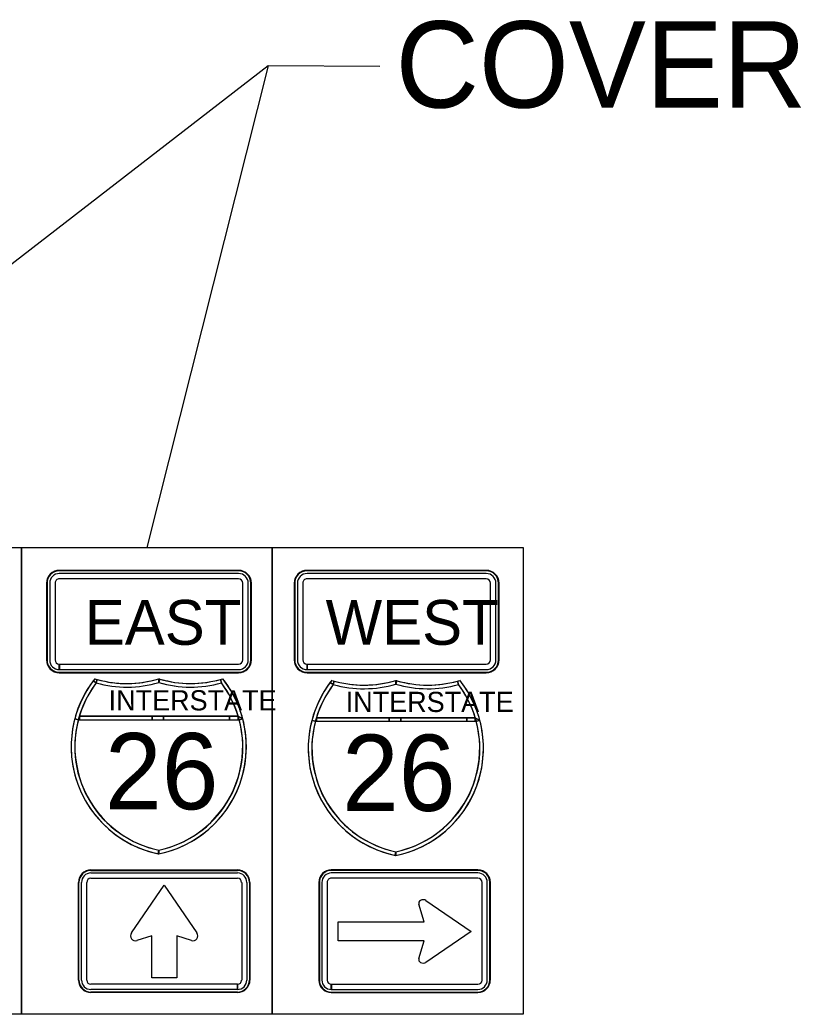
# Model space of a CAD drawing. Extents: x 886234 to 968767, y 455416 to 684046.
# Drawn here: x 917945 to 919471, y 470416 to 472357 of the extents above; entities that cross this region are included whole.
import ezdxf

# ---------------------------------------------------------------- set-up
doc = ezdxf.new("R2010")
doc.units = 0
for name, color, linetype in [('TC CONSTRUCTION PROPOSED ROADWAY SHADE', 7, 'Continuous'), ('TC DEV SIGN BLACK 239', 7, 'Continuous'), ('TC DEV SIGN BLACK ZERO', 7, 'Continuous'), ('TC DEV SIGN WHITE', 7, 'Continuous'), ('TC LABEL TEXT', 7, 'Continuous')]:
    doc.layers.add(name, color=color, linetype=linetype)

msp = doc.modelspace()

# ---------------------------------------------------------------- linework, layer by layer
at = {"layer": 'TC CONSTRUCTION PROPOSED ROADWAY SHADE'}
msp.add_lwpolyline([(917948.1, 471326.7), (918437.9, 471326.7), (918437.9, 470415.7), (917948.1, 470415.7)], close=True, dxfattribs=at)
at = {"layer": 'TC DEV SIGN BLACK 239'}
for p, q in [((918372.2, 471275.9), (918022.1, 471275.9)), ((918372.2, 471265.5), (918022.1, 471265.5)), ((918855.8, 471275.9), (918505.8, 471275.9)), ((918855.8, 471265.5), (918505.8, 471265.5)), ((918003.4, 471257.2), (918003.4, 471107.2)), ((918013.8, 471257.2), (918013.8, 471107.2)), ((918380.5, 471107.2), (918380.5, 471257.2)), ((918390.9, 471107.2), (918390.9, 471257.2)), ((918487, 471257.2), (918487, 471107.2)), ((918497.4, 471257.2), (918497.4, 471107.2)), ((918864.2, 471107.2), (918864.2, 471257.2)), ((918874.6, 471107.2), (918874.6, 471257.2)), ((918022.1, 471088.4), (918022.1, 471098.8)), ((918022.2, 471098.8), (918372.2, 471098.8)), ((918022.2, 471098.8), (918022.2, 471088.4)), ((918022.2, 471088.4), (918372.2, 471088.4)), ((918505.8, 471088.4), (918505.8, 471098.8)), ((918505.9, 471098.8), (918855.8, 471098.8)), ((918505.9, 471098.8), (918505.9, 471088.4)), ((918505.9, 471088.4), (918855.8, 471088.4)), ((918083.8, 470691.3), (918370, 470691.3)), ((918083.8, 470681.1), (918370, 470681.1)), ((918839.5, 470691.3), (918553.2, 470691.3)), ((918839.5, 470681.1), (918553.2, 470681.1)), ((918065.6, 470482.2), (918065.6, 470673)), ((918075.7, 470482.2), (918075.7, 470673)), ((918378.2, 470673), (918378.2, 470482.2)), ((918388.3, 470673), (918388.3, 470482.2)), ((918535, 470673), (918535, 470482.2)), ((918545.1, 470673), (918545.1, 470482.2)), ((918847.6, 470482.2), (918847.6, 470673)), ((918857.7, 470482.2), (918857.7, 470673)), ((918738.1, 470637.8), (918826.1, 470577.2)), ((918734.3, 470595.9), (918724.4, 470630.4)), ((918566.4, 470559.1), (918566.4, 470595.9)), ((918566.4, 470595.9), (918734.3, 470595.9)), ((918734.3, 470559.1), (918566.4, 470559.1)), ((918724.4, 470524), (918734.3, 470559.1)), ((918826.1, 470577.2), (918738.1, 470516.6)), ((918370, 470474.1), (918083.8, 470474.1)), ((918370, 470463.9), (918083.8, 470463.9)), ((918370, 470463.9), (918370, 470474.1)), ((918370, 470474.1), (918370, 470463.9)), ((918553.2, 470463.9), (918553.2, 470474.1)), ((918553.3, 470474.1), (918839.4, 470474.1)), ((918553.3, 470474.1), (918553.3, 470463.9)), ((918553.3, 470463.9), (918839.4, 470463.9))]:
    msp.add_line(p, q, dxfattribs=at)
for points in [[(918162.9, 470574.2), (918227, 470667.5), (918290.9, 470574.2)], [(918162.9, 470574.2), (918227, 470667.5), (918290.9, 470574.2)], [(918162.9, 470574.2), (918227, 470667.5), (918290.9, 470574.2)], [(918202.6, 470486.7), (918202.6, 470568.5), (918173.8, 470559.4)], [(918202.6, 470486.7), (918202.6, 470568.5), (918173.8, 470559.4)], [(918202.6, 470486.7), (918202.6, 470568.5), (918173.8, 470559.4)], [(918280, 470559.4), (918251.3, 470568.5), (918251.3, 470486.7), (918202.6, 470486.7)], [(918280, 470559.4), (918251.3, 470568.5), (918251.3, 470486.7), (918202.6, 470486.7)], [(918280, 470559.4), (918251.3, 470568.5), (918251.3, 470486.7), (918202.6, 470486.7)]]:
    msp.add_lwpolyline(points, dxfattribs=at)
for centre, start, end in [((918170.9, 470568.7), 145.5508, 287.601), ((918170.9, 470568.7), 145.5508, 287.601), ((918170.9, 470568.7), 145.5508, 287.601), ((918282.9, 470568.7), 252.399, 34.4492), ((918282.9, 470568.7), 252.399, 34.4492), ((918282.9, 470568.7), 252.399, 34.4492)]:
    msp.add_arc(centre, 9.74, start, end, dxfattribs=at)
for centre, major_axis, ratio, start_param, end_param in [((918022.1, 471257.2), (18.8, 0), 0.999865, 1.570796, 3.141593), ((918022.1, 471257.2), (8.33, 0), 0.999865, 1.570796, 3.141593), ((918372.2, 471257.2), (18.8, 0), 0.999865, 0, 1.570796), ((918372.2, 471257.2), (8.33, 0), 0.999865, 0, 1.570796), ((918505.8, 471257.2), (18.8, 0), 0.999865, 1.570796, 3.141593), ((918505.8, 471257.2), (8.33, 0), 0.999865, 1.570796, 3.141593), ((918855.8, 471257.2), (18.8, 0), 0.999865, 0, 1.570796), ((918855.8, 471257.2), (8.33, 0), 0.999865, 0, 1.570796), ((918022.1, 471107.2), (18.8, 0), 0.999865, 3.141593, 4.712389), ((918022.1, 471107.2), (8.33, 0), 0.999865, 3.141593, 4.712389), ((918372.2, 471107.2), (18.8, 0), 0.999865, 4.712389, 6.283185), ((918372.2, 471107.2), (8.33, 0), 0.999865, 4.712389, 6.283185), ((918505.8, 471107.2), (18.8, 0), 0.999865, 3.141593, 4.712389), ((918505.8, 471107.2), (8.33, 0), 0.999865, 3.141593, 4.712389), ((918855.8, 471107.2), (18.8, 0), 0.999865, 4.712389, 6.283185), ((918855.8, 471107.2), (8.33, 0), 0.999865, 4.712389, 6.283185), ((918083.8, 470673), (-18.3, 0), 0.999865, 4.712389, 6.283185), ((918083.8, 470673), (-8.11, 0), 0.999865, 4.712389, 6.283185), ((918370, 470673), (-18.3, 0), 0.999865, 3.141593, 4.712389), ((918370, 470673), (-8.11, 0), 0.999865, 3.141593, 4.712389), ((918553.2, 470673), (18.3, 0), 0.999865, 1.570796, 3.141593), ((918553.2, 470673), (8.11, 0), 0.999865, 1.570796, 3.141593), ((918839.5, 470673), (18.3, 0), 0.999865, 0, 1.570796), ((918839.5, 470673), (8.11, 0), 0.999865, 0, 1.570796), ((918733, 470632.4), (9.06, 0), 0.720018, 0.96961, 3.452569), ((918733, 470522), (9.06, 0), 0.720018, 2.830617, 5.313577), ((918083.8, 470482.2), (-18.3, 0), 0.999865, 0, 1.570796), ((918083.8, 470482.2), (-8.11, 0), 0.999865, 0, 1.570796), ((918370, 470482.2), (-18.3, 0), 0.999865, 1.570796, 3.141593), ((918370, 470482.2), (-8.11, 0), 0.999865, 1.570796, 3.141593), ((918553.2, 470482.2), (18.3, 0), 0.999865, 3.141593, 4.712389), ((918553.2, 470482.2), (8.11, 0), 0.999865, 3.141593, 4.712389), ((918839.4, 470482.2), (18.3, 0), 0.999865, 4.712389, 6.283185), ((918839.4, 470482.2), (8.11, 0), 0.999865, 4.712389, 6.283185)]:
    msp.add_ellipse(centre, major_axis=major_axis, ratio=ratio, start_param=start_param, end_param=end_param, dxfattribs=at)
at = {"layer": 'TC DEV SIGN BLACK ZERO'}
for p, q in [((918372.2, 471282.2), (918022.1, 471282.2)), ((918022.1, 471281.1), (918022.1, 471281.1)), ((918372.2, 471281.1), (918022.1, 471281.1)), ((918372.2, 471281.1), (918372.2, 471281.1)), ((918855.8, 471282.2), (918505.8, 471282.2)), ((918505.8, 471281.1), (918505.8, 471281.1)), ((918855.8, 471281.1), (918505.8, 471281.1)), ((918855.8, 471281.1), (918855.8, 471281.1)), ((917997.1, 471257.2), (917997.1, 471107.2)), ((917998.2, 471257.2), (917998.2, 471107.2)), ((917998.2, 471257.2), (917998.2, 471257.2)), ((918396.1, 471257.2), (918396.1, 471257.2)), ((918396.1, 471107.2), (918396.1, 471257.2)), ((918397.2, 471107.2), (918397.2, 471257.2)), ((918480.8, 471257.2), (918480.8, 471107.2)), ((918481.8, 471257.2), (918481.8, 471107.2)), ((918481.8, 471257.2), (918481.8, 471257.2)), ((918879.8, 471257.2), (918879.8, 471257.2)), ((918879.8, 471107.2), (918879.8, 471257.2)), ((918880.8, 471107.2), (918880.8, 471257.2)), ((917998.2, 471107.2), (917998.2, 471107.2)), ((918396.1, 471107.2), (918396.1, 471107.2)), ((918481.8, 471107.2), (918481.8, 471107.2)), ((918879.8, 471107.2), (918879.8, 471107.2)), ((918022.1, 471082.2), (918022.1, 471083.2)), ((918022.1, 471083.2), (918022.1, 471083.2)), ((918022.1, 471083.2), (918372.2, 471083.2)), ((918022.1, 471083.2), (918022.1, 471082.2)), ((918372.2, 471083.2), (918372.2, 471083.2)), ((918505.8, 471082.2), (918505.8, 471083.2)), ((918505.8, 471083.2), (918505.8, 471083.2)), ((918505.8, 471083.2), (918855.8, 471083.2)), ((918505.8, 471083.2), (918505.8, 471082.2)), ((918855.8, 471083.2), (918855.8, 471083.2)), ((918022.1, 471082.2), (918372.2, 471082.2)), ((918094.1, 471062.4), (918096.1, 471069.3)), ((918216.6, 471063.2), (918216.4, 471070.6)), ((918216.6, 471063.7), (918216.4, 471070.6)), ((918336.7, 471069.3), (918338.7, 471062.4)), ((918505.8, 471082.2), (918855.8, 471082.2)), ((918557, 471059.2), (918558.9, 471066.1)), ((918679.5, 471060), (918679.3, 471067.4)), ((918679.5, 471060.5), (918679.3, 471067.4)), ((918799.6, 471066.1), (918801.5, 471059.2)), ((918059.3, 470990.5), (918373.5, 470990.5)), ((918059.3, 470990.5), (918061.3, 470990.5)), ((918061.3, 470997.7), (918371.5, 470997.7)), ((918203.3, 470997.7), (918061.3, 470997.7)), ((918061.3, 470990.5), (918203.3, 470990.5)), ((918225.8, 470997.7), (918203.3, 470997.7)), ((918203.3, 470990.5), (918225.8, 470990.5)), ((918354.7, 470997.7), (918225.8, 470997.7)), ((918225.8, 470990.5), (918354.7, 470990.5)), ((918371.5, 470997.7), (918354.7, 470997.7)), ((918354.7, 470990.5), (918371.5, 470990.5)), ((918380.4, 470992.4), (918371.5, 470997.7)), ((918373.3, 470991), (918371.5, 470990.5)), ((918371.5, 470990.5), (918373.5, 470990.5)), ((918522.2, 470987.4), (918836.4, 470987.4)), ((918522.2, 470987.4), (918524.2, 470987.4)), ((918524.2, 470994.5), (918834.4, 470994.5)), ((918666.2, 470994.5), (918524.2, 470994.5)), ((918524.2, 470987.4), (918666.2, 470987.4)), ((918688.7, 470994.5), (918666.2, 470994.5)), ((918666.2, 470987.4), (918688.7, 470987.4)), ((918817.6, 470994.5), (918688.7, 470994.5)), ((918688.7, 470987.4), (918817.6, 470987.4)), ((918834.4, 470994.5), (918817.6, 470994.5)), ((918817.6, 470987.4), (918834.4, 470987.4)), ((918843.3, 470989.2), (918834.4, 470994.5)), ((918836.2, 470987.9), (918834.4, 470987.4)), ((918834.4, 470987.4), (918836.4, 470987.4)), ((918045.4, 470939.1), (918045.4, 470937)), ((918387.4, 470936.9), (918387.4, 470939.2)), ((918508.3, 470935.9), (918508.3, 470933.8)), ((918850.3, 470933.8), (918850.3, 470936)), ((918083.8, 470697.4), (918370, 470697.4)), ((918083.8, 470696.3), (918370, 470696.4)), ((918083.8, 470696.3), (918083.8, 470696.3)), ((918370, 470696.3), (918370, 470696.4)), ((918839.5, 470697.4), (918553.2, 470697.4)), ((918553.2, 470696.3), (918553.2, 470696.4)), ((918839.5, 470696.3), (918553.2, 470696.4)), ((918839.5, 470696.3), (918839.5, 470696.3)), ((918059.5, 470482.2), (918059.5, 470673)), ((918060.5, 470673), (918060.5, 470673)), ((918060.5, 470482.2), (918060.5, 470673)), ((918393.4, 470673), (918393.4, 470482.2)), ((918393.4, 470673), (918393.4, 470673)), ((918394.4, 470673), (918394.4, 470482.2)), ((918528.9, 470673), (918528.9, 470482.2)), ((918529.9, 470673), (918529.9, 470482.2)), ((918529.9, 470673), (918529.9, 470673)), ((918862.8, 470673), (918862.8, 470673)), ((918862.8, 470482.2), (918862.8, 470673)), ((918863.8, 470482.2), (918863.8, 470673)), ((918060.5, 470482.2), (918060.5, 470482.2)), ((918393.4, 470482.2), (918393.4, 470482.2)), ((918529.9, 470482.2), (918529.9, 470482.2)), ((918862.8, 470482.2), (918862.8, 470482.2)), ((918083.8, 470458.9), (918083.8, 470458.9)), ((918370, 470458.9), (918083.8, 470458.9)), ((918370, 470457.8), (918083.8, 470457.8)), ((918370, 470457.8), (918370, 470458.9)), ((918370, 470458.9), (918370, 470458.9)), ((918370, 470458.9), (918370, 470457.8)), ((918553.2, 470457.8), (918553.2, 470458.9)), ((918553.2, 470458.9), (918553.2, 470458.9)), ((918553.2, 470458.9), (918839.4, 470458.9)), ((918553.2, 470458.9), (918553.2, 470457.8)), ((918553.2, 470457.8), (918839.4, 470457.8)), ((918839.4, 470458.9), (918839.4, 470458.9))]:
    msp.add_line(p, q, dxfattribs=at)
for points in [[(918088.4, 471066.7), (918094.1, 471062.4)], [(918094.1, 471062.4), (918088.4, 471066.7)], [(918091.5, 471070.6), (918091.5, 471070.6), (918091.5, 471070.6)], [(918096.1, 471069.3), (918094.1, 471062.4)], [(918216.4, 471063.2), (918216.6, 471063.7)], [(918216.6, 471070.5), (918216.6, 471063.7), (918218.6, 471069.9)], [(918218.6, 471069.9), (918216.6, 471063.2)], [(918338.7, 471062.4), (918336.7, 471069.3)], [(918341.3, 471070.6), (918341.3, 471070.6), (918341.3, 471070.6)], [(918554.4, 471067.4), (918554.4, 471067.4), (918554.3, 471067.4)], [(918558.9, 471066.1), (918557, 471059.2)], [(918679.5, 471067.4), (918679.5, 471060.5), (918681.5, 471066.8)], [(918681.5, 471066.8), (918679.5, 471060)], [(918801.5, 471059.2), (918799.6, 471066.1)], [(918804.2, 471067.4), (918804.2, 471067.4), (918804.2, 471067.4)], [(918551.3, 471063.5), (918557, 471059.2)], [(918557, 471059.2), (918551.3, 471063.5)], [(918679.3, 471060), (918679.5, 471060.5)], [(918052.4, 470992.4), (918059.3, 470990.5)], [(918059.3, 470990.5), (918052.4, 470992.4)], [(918061.3, 470997.7), (918061.3, 470990.5)], [(918061.3, 470990.5), (918061.3, 470997.7)], [(918203.3, 470990.5), (918203.3, 470997.7)], [(918203.3, 470997.7), (918203.3, 470990.5)], [(918225.8, 470997.7), (918225.8, 470990.5)], [(918225.8, 470990.5), (918225.8, 470997.7)], [(918354.7, 470990.5), (918354.7, 470997.7)], [(918354.7, 470997.7), (918354.7, 470990.5)], [(918371.5, 470997.7), (918380.4, 470992.4)], [(918371.5, 470990.5), (918371.5, 470997.7)], [(918371.5, 470997.7), (918371.5, 470990.5), (918373.3, 470991), (918371.5, 470997.7)], [(918373.5, 470990.5), (918373.3, 470991)], [(918380.4, 470992.4), (918373.5, 470990.5)], [(918373.5, 470990.5), (918380.4, 470992.4)], [(918515.3, 470989.2), (918522.2, 470987.4)], [(918522.2, 470987.4), (918515.3, 470989.2)], [(918524.2, 470994.5), (918524.2, 470987.4)], [(918524.2, 470987.4), (918524.2, 470994.5)], [(918666.2, 470987.4), (918666.2, 470994.5)], [(918666.2, 470994.5), (918666.2, 470987.4)], [(918688.7, 470994.5), (918688.7, 470987.4)], [(918688.7, 470987.4), (918688.7, 470994.5)], [(918817.6, 470987.4), (918817.6, 470994.5)], [(918817.6, 470994.5), (918817.6, 470987.4)], [(918834.4, 470994.5), (918843.3, 470989.2)], [(918834.4, 470987.4), (918834.4, 470994.5)], [(918834.4, 470994.5), (918834.4, 470987.4), (918836.2, 470987.9), (918834.4, 470994.5)], [(918836.4, 470987.4), (918836.2, 470987.9)], [(918843.3, 470989.2), (918836.4, 470987.4)], [(918836.4, 470987.4), (918843.3, 470989.2)], [(918214.9, 470728.9), (918216.4, 470735.9)], [(918216.4, 470735.9), (918216.4, 470728.6)], [(918677.8, 470725.8), (918679.3, 470732.7)], [(918679.3, 470732.7), (918679.3, 470725.4)]]:
    msp.add_lwpolyline(points, dxfattribs=at)
for centre, radius, start, end in [((918259.1, 470938), 213.8, 141.6693, 258.4631), ((918259.1, 470938), 213.8, 142.9968, 165.2769), ((918259.1, 470938), 213.8, 141.6709, 142.9968), ((918153.9, 471275), 213.8, 253.0062, 286.9901), ((918153.9, 471275), 213.8, 253.0099, 254.2907), ((918153.9, 471275), 213.8, 254.2907, 286.9893), ((918278.8, 471275), 213.8, 253.0099, 286.9938), ((918173.6, 470938), 213.8, 281.5369, 38.3307), ((918278.8, 471275), 213.8, 253.0588, 253.6206), ((918278.8, 471275), 213.8, 253.6206, 285.7093), ((918278.8, 471275), 213.8, 285.7093, 286.9901), ((918173.6, 470938), 213.8, 14.7231, 38.3291), ((918722, 470934.9), 213.8, 141.6693, 258.4631), ((918722, 470934.9), 213.8, 141.6709, 142.9968), ((918616.8, 471271.9), 213.8, 253.0062, 286.9901), ((918616.8, 471271.9), 213.8, 253.0099, 254.2907), ((918616.8, 471271.9), 213.8, 254.2907, 286.9893), ((918741.7, 471271.9), 213.8, 253.0099, 286.9938), ((918636.5, 470934.9), 213.8, 281.5369, 38.3307), ((918741.7, 471271.9), 213.8, 253.0588, 253.6206), ((918741.7, 471271.9), 213.8, 253.6206, 285.7093), ((918741.7, 471271.9), 213.8, 285.7093, 286.9901), ((918636.5, 470934.9), 213.8, 14.7231, 38.3291), ((918259.1, 470938), 206.6, 142.9968, 258.0595), ((918259.1, 470938), 206.6, 142.9968, 165.2769), ((918153.9, 471275), 220.9, 254.2907, 286.4259), ((918153.9, 471275), 220.9, 254.2907, 286.4259), ((918278.8, 471275), 220.9, 253.5741, 285.7093), ((918173.6, 470938), 206.6, 281.9405, 37.0032), ((918278.9, 471274.7), 220.5, 253.5731, 285.7093), ((918173.6, 470938), 206.6, 16.7759, 37.0032), ((918722, 470934.9), 213.8, 142.9968, 165.2769), ((918722, 470934.9), 206.6, 142.9968, 258.0595), ((918722, 470934.9), 206.6, 142.9968, 165.2769), ((918616.8, 471271.9), 220.9, 254.2907, 286.4259), ((918616.8, 471271.9), 220.9, 254.2907, 286.4259), ((918741.7, 471271.9), 220.9, 253.5741, 285.7093), ((918636.5, 470934.9), 206.6, 281.9405, 37.0032), ((918741.8, 471271.5), 220.5, 253.5731, 285.7093), ((918636.5, 470934.9), 206.6, 16.7759, 37.0032), ((918259.1, 470938), 213.8, 165.2769, 179.7177), ((918258.1, 470937.4), 205.8, 165.0438, 258.3001), ((918259.1, 470938), 206.6, 163.2241, 165.2769), ((918174.7, 470937.4), 205.8, 281.7196, 14.964), ((918173.6, 470938), 206.6, 14.7231, 16.7759), ((918173.6, 470938), 213.8, 0.2997, 14.7231), ((918722, 470934.9), 213.8, 165.2769, 179.7177), ((918721, 470934.3), 205.8, 165.0438, 258.3001), ((918722, 470934.9), 206.6, 163.2241, 165.2769), ((918637.5, 470934.3), 205.8, 281.7196, 14.964), ((918636.5, 470934.9), 206.6, 14.7231, 16.7759), ((918636.5, 470934.9), 213.8, 0.2997, 14.7231), ((918259.1, 470938), 213.8, 180.2823, 258.0591), ((918173.6, 470938), 213.8, 281.537, 359.7003), ((918722, 470934.9), 213.8, 180.2823, 258.0591), ((918636.5, 470934.9), 213.8, 281.537, 359.7003), ((918173.6, 470938), 206.6, 281.9405, 281.9604), ((918636.5, 470934.9), 206.6, 281.9405, 281.9604)]:
    msp.add_arc(centre, radius, start, end, dxfattribs=at)
for centre, major_axis, start_param, end_param in [((918022.1, 471257.2), (25, 0), 1.570796, 3.141593), ((918022.1, 471257.2), (24, 0), 1.570796, 3.141593), ((918372.2, 471257.2), (25, 0), 0, 1.570796), ((918372.2, 471257.2), (24, 0), 0, 1.570796), ((918505.8, 471257.2), (25, 0), 1.570796, 3.141593), ((918505.8, 471257.2), (24, 0), 1.570796, 3.141593), ((918855.8, 471257.2), (25, 0), 0, 1.570796), ((918855.8, 471257.2), (24, 0), 0, 1.570796), ((918022.1, 471107.2), (25, 0), 3.141593, 4.712389), ((918022.1, 471107.2), (24, 0), 3.141593, 4.712389), ((918372.2, 471107.2), (25, 0), 4.712389, 6.283185), ((918372.2, 471107.2), (24, 0), 4.712389, 6.283185), ((918505.8, 471107.2), (25, 0), 3.141593, 4.712389), ((918505.8, 471107.2), (24, 0), 3.141593, 4.712389), ((918855.8, 471107.2), (25, 0), 4.712389, 6.283185), ((918855.8, 471107.2), (24, 0), 4.712389, 6.283185), ((918083.8, 470673), (-24.3, 0), 4.712389, 6.283185), ((918083.8, 470673), (-23.3, 0), 4.712389, 6.283185), ((918370, 470673), (-24.3, 0), 3.141593, 4.712389), ((918370, 470673), (-23.3, 0), 3.141593, 4.712389), ((918553.2, 470673), (24.3, 0), 1.570796, 3.141593), ((918553.2, 470673), (23.3, 0), 1.570796, 3.141593), ((918839.5, 470673), (24.3, 0), 0, 1.570796), ((918839.5, 470673), (23.3, 0), 0, 1.570796), ((918083.8, 470482.2), (-24.3, 0), 0, 1.570796), ((918083.8, 470482.2), (-23.3, 0), 0, 1.570796), ((918370, 470482.2), (-24.3, 0), 1.570796, 3.141593), ((918370, 470482.2), (-23.3, 0), 1.570796, 3.141593), ((918553.2, 470482.2), (24.3, 0), 3.141593, 4.712389), ((918553.2, 470482.2), (23.3, 0), 3.141593, 4.712389), ((918839.4, 470482.2), (24.3, 0), 4.712389, 6.283185), ((918839.4, 470482.2), (23.3, 0), 4.712389, 6.283185)]:
    msp.add_ellipse(centre, major_axis=major_axis, ratio=0.999865, start_param=start_param, end_param=end_param, dxfattribs=at)
at = {"layer": 'TC DEV SIGN WHITE'}
for p, q in [((918372.2, 471282.2), (918022.1, 471282.2)), ((918855.8, 471282.2), (918505.8, 471282.2)), ((917997.1, 471257.2), (917997.1, 471107.2)), ((918397.2, 471107.2), (918397.2, 471257.2)), ((918480.8, 471257.2), (918480.8, 471107.2)), ((918880.8, 471107.2), (918880.8, 471257.2)), ((918022.1, 471082.2), (918372.2, 471082.2)), ((918505.8, 471082.2), (918855.8, 471082.2)), ((918216.4, 470728.6), (918216.4, 470735.9)), ((918679.3, 470725.4), (918679.3, 470732.7)), ((918083.8, 470697.4), (918370, 470697.4)), ((918839.5, 470697.4), (918553.2, 470697.4)), ((918059.5, 470482.2), (918059.5, 470673)), ((918394.4, 470673), (918394.4, 470482.2)), ((918528.9, 470673), (918528.9, 470482.2)), ((918863.8, 470482.2), (918863.8, 470673)), ((918370, 470457.8), (918083.8, 470457.8)), ((918553.2, 470457.8), (918839.4, 470457.8))]:
    msp.add_line(p, q, dxfattribs=at)
for points in [[(918216.4, 470735.9), (918214.9, 470728.9), (918216.4, 470728.6)], [(918679.3, 470732.7), (918677.8, 470725.8), (918679.3, 470725.5)]]:
    msp.add_lwpolyline(points, dxfattribs=at)
for centre, start, end in [((918259.1, 470938), 258.458, 258.463), ((918173.6, 470938), 281.5369590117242, 281.53700435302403), ((918722, 470934.9), 258.458, 258.463), ((918636.5, 470934.9), 281.5369590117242, 281.53700435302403)]:
    msp.add_arc(centre, 213.8, start, end, dxfattribs=at)
for centre, major_axis, start_param, end_param in [((918022.1, 471257.2), (25, 0), 1.570796, 3.141593), ((918372.2, 471257.2), (25, 0), 0, 1.570796), ((918505.8, 471257.2), (25, 0), 1.570796, 3.141593), ((918855.8, 471257.2), (25, 0), 0, 1.570796), ((918022.1, 471107.2), (25, 0), 3.141593, 4.712389), ((918372.2, 471107.2), (25, 0), 4.712389, 6.283185), ((918505.8, 471107.2), (25, 0), 3.141593, 4.712389), ((918855.8, 471107.2), (25, 0), 4.712389, 6.283185), ((918083.8, 470673), (-24.3, 0), 4.712389, 6.283185), ((918370, 470673), (-24.3, 0), 3.141593, 4.712389), ((918553.2, 470673), (24.3, 0), 1.570796, 3.141593), ((918839.5, 470673), (24.3, 0), 0, 1.570796), ((918083.8, 470482.2), (-24.3, 0), 0, 1.570796), ((918370, 470482.2), (-24.3, 0), 1.570796, 3.141593), ((918553.2, 470482.2), (24.3, 0), 3.141593, 4.712389), ((918839.4, 470482.2), (24.3, 0), 4.712389, 6.283185)]:
    msp.add_ellipse(centre, major_axis=major_axis, ratio=0.999865, start_param=start_param, end_param=end_param, dxfattribs=at)
at = {"layer": 'TC LABEL TEXT'}
msp.add_line((918429.9, 472267.5), (917213.5, 471326.7), dxfattribs=at)
msp.add_lwpolyline([(918648, 472265.8), (918429.9, 472267.5), (918193, 471326.7)], dxfattribs=at)
for points in [[(917458.4, 471326.7), (917948.1, 471326.7), (917948.1, 470415.7), (917458.4, 470415.7)], [(917948.1, 471326.7), (918437.9, 471326.7), (918437.9, 470415.7), (917948.1, 470415.7)], [(918437.9, 471326.7), (918927.7, 471326.7), (918927.7, 470415.7), (918437.9, 470415.7)]]:
    msp.add_lwpolyline(points, close=True, dxfattribs=at)

# ---------------------------------------------------------------- texts
at = {"layer": 'TC DEV SIGN BLACK 239'}
for s, p in [('EAST', (918071.9, 471136.9)), ('WEST', (918542.1, 471136.9))]:
    msp.add_text(s, height=87.5, rotation=360, dxfattribs=at).set_placement(p)
at = {"layer": 'TC DEV SIGN BLACK ZERO'}
for s, height, p in [('INTERSTATE', 39.42, (918118.4, 471008.7)), ('INTERSTATE', 39.42, (918581.3, 471005.6)), ('26', 148.92, (918111.3, 470815.6)), ('26', 148.92, (918574.2, 470812.5))]:
    msp.add_text(s, height=height, rotation=360, dxfattribs=at).set_placement(p)
at = {"layer": 'TC LABEL TEXT'}
msp.add_text('COVER', height=168.75, dxfattribs=at).set_placement((918678.6, 472185.7))

doc.saveas('drawing.dxf')
